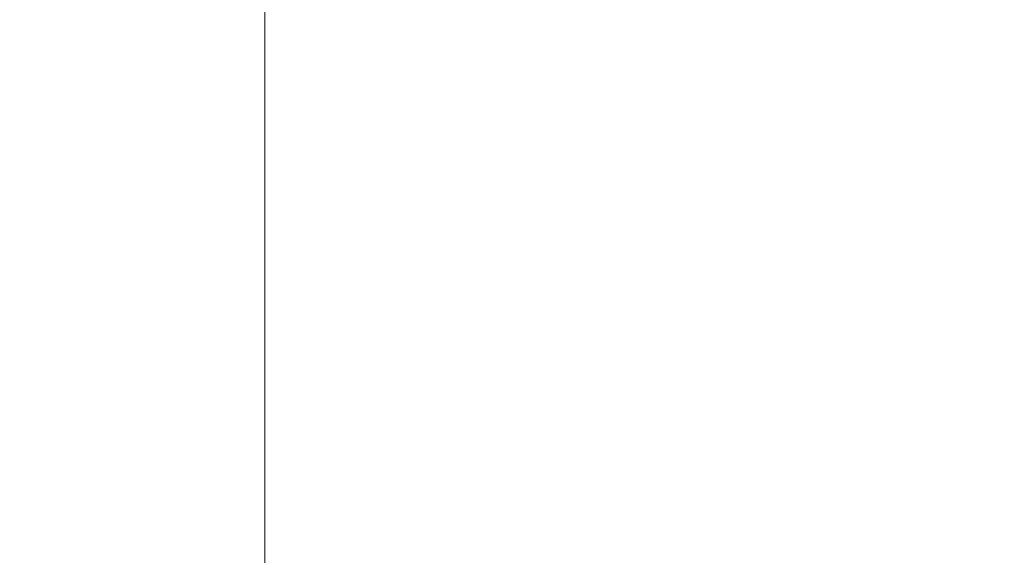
# Model space of a CAD drawing. Header units: millimetres. Extents: x -20950785 to 389010297, y -11535949 to 14056629.
# Tile 326 of 654: x 13563964 to 13565436, y -408934 to -408134. Entities that reach past the tile are written whole.
import ezdxf
from ezdxf import colors
from ezdxf.entities.mleader import LeaderData, LeaderLine
from ezdxf.math import Vec2, Vec3

# ---------------------------------------------------------------- set-up
doc = ezdxf.new("R2010")
doc.units = ezdxf.units.MM
doc.header["$LTSCALE"] = 60
doc.header["$MEASUREMENT"] = 0

msp = doc.modelspace()

# ---------------------------------------------------------------- linework, layer by layer
at = {"linetype": 'Continuous', "lineweight": 9}
msp.add_line((13564330.73, -413070.88), (13564330.73, -405586.78), dxfattribs=at)
at = {"color": 7, "linetype": 'Continuous', "lineweight": 9, "ltscale": 2}
msp.add_circle((13500903, -376200.45), 347474.95, dxfattribs=at)

# ---------------------------------------------------------------- leaders
ml = msp.add_multileader_mtext('Standard', dxfattribs=at)
ml.set_content('{\\fTimes New Roman|b0|i0|c0|p18;\\C256;6mm thick Permanent liner \\PRL 88.600M}', color=7)
ml.set_leader_properties()
ml.build(insert=Vec2(0, 0))
ml.multileader.update_dxf_attribs({"text_right_attachment_type": 6, "dogleg_length": 0.36, "arrow_head_size": 500})
ctx = ml.context
ctx.base_point, ctx.char_height, ctx.arrow_head_size, ctx.landing_gap_size, ctx.plane_origin = Vec3(13565611.26, -405579.3), 600, 500, 0.09, Vec3(13563165.9, -404615.41)
ctx.right_attachment, ctx.text_align_type = 6, 1
notes = []
notes.append((ctx, [(0, (1, 1, 0), (13565610.9, -405579.3), (1, 0), 0.36, [(0, [(13563165.9, -406478.41)], 0, [])])]))
ctx.mtext.insert, ctx.mtext.alignment, ctx.mtext.flow_direction = Vec3(13570429.73, -405273.24), 2, 5
for ctx, leaders in notes:
    for number, flags, end, landing, length, lines in leaders:
        leader = LeaderData()
        leader.index, (leader.has_last_leader_line, leader.has_dogleg_vector, leader.attachment_direction) = number, flags
        leader.last_leader_point, leader.dogleg_vector, leader.dogleg_length = Vec3(end), Vec3(landing), length
        for number, points, colour, breaks in lines:
            line = LeaderLine()
            line.index, line.vertices, line.color, line.breaks = number, Vec3.list(points), colors.encode_raw_color(colour), breaks
            leader.lines.append(line)
        ctx.leaders.append(leader)

doc.saveas('drawing.dxf')
